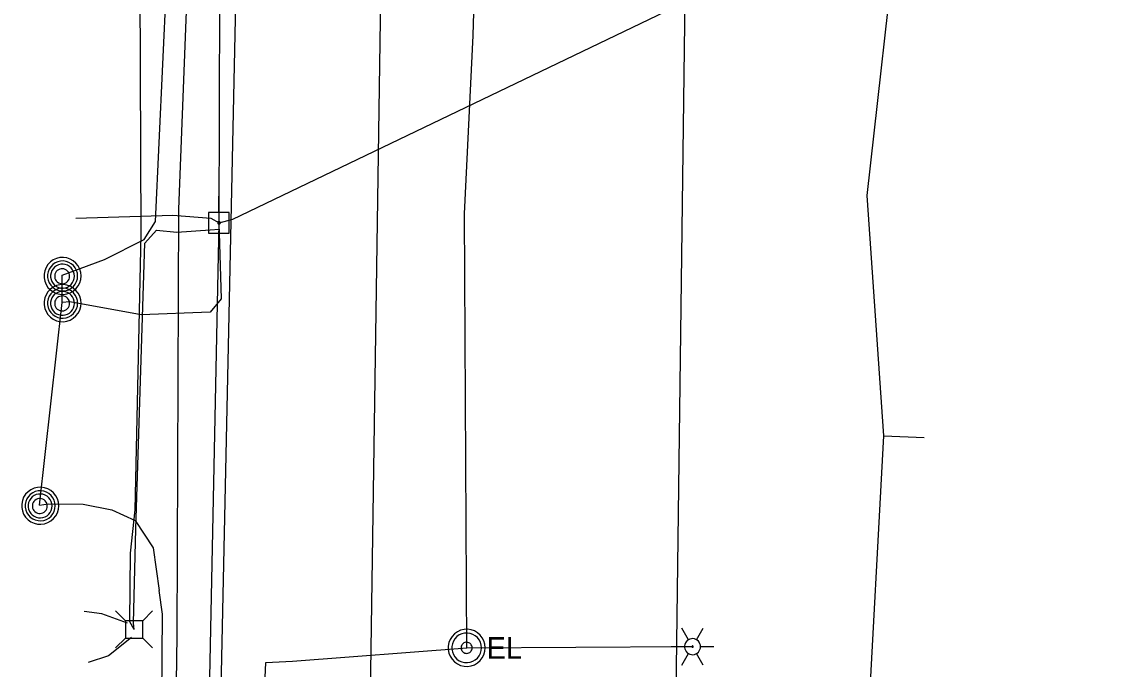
# Model space of a CAD drawing. Extents: x 596028 to 606371, y 330010 to 403088.
# Drawn here: x 601961.5 to 602154.6, y 360315.9 to 360431.2 of the extents above; entities that cross this region are included whole.
import ezdxf

# ---------------------------------------------------------------- set-up
doc = ezdxf.new("R2010")
doc.units = 0
for name, color, linetype in [('E_LTG', 7, 'Continuous'), ('E_UTL_AG_Bold', 7, 'Continuous'), ('E_UTL_E', 7, 'Continuous'), ('E_UTL_E_UG', 7, 'Continuous'), ('E_UTL_EPowerPole', 7, 'Continuous'), ('E_UTL_FO_UG', 7, 'Continuous'), ('E_UTL_G_UG', 7, 'Continuous'), ('E_UTL_MH', 7, 'Continuous'), ('E_UTL_Overhead', 7, 'Continuous'), ('E_UTL_SAN_UG', 7, 'Continuous'), ('E_UTL_W_UG', 7, 'Continuous')]:
    doc.layers.add(name, color=color, linetype=linetype)

msp = doc.modelspace()

# ---------------------------------------------------------------- linework, layer by layer
at = {"layer": 'E_LTG'}
for points in [[(602080.19, 360321.18), (602079, 360323.24)], [(602081.62, 360321.18), (602082.81, 360323.24)], [(602077.09, 360319.94), (602079.47, 360319.94)], [(602082.33, 360319.94), (602082.3, 360320.21), (602082.23, 360320.47), (602082.1, 360320.71), (602081.94, 360320.93), (602081.73, 360321.1), (602081.49, 360321.24), (602081.24, 360321.33), (602080.97, 360321.37), (602080.7, 360321.35), (602080.43, 360321.29), (602080.19, 360321.18), (602079.97, 360321.02), (602079.78, 360320.82), (602079.63, 360320.6), (602079.53, 360320.34), (602079.48, 360320.08), (602079.48, 360319.8), (602079.53, 360319.54), (602079.63, 360319.29), (602079.78, 360319.06), (602079.97, 360318.86), (602080.19, 360318.7), (602080.43, 360318.59), (602080.7, 360318.53), (602080.97, 360318.51), (602081.24, 360318.55), (602081.49, 360318.64), (602081.73, 360318.78), (602081.94, 360318.95), (602082.1, 360319.17), (602082.23, 360319.41), (602082.3, 360319.67), (602082.33, 360319.94)], [(602082.33, 360319.94), (602082.3, 360320.21), (602082.23, 360320.47), (602082.1, 360320.71), (602081.94, 360320.93), (602081.73, 360321.1), (602081.49, 360321.24), (602081.24, 360321.33), (602080.97, 360321.37), (602080.7, 360321.35), (602080.43, 360321.29), (602080.19, 360321.18), (602079.97, 360321.02), (602079.78, 360320.82), (602079.63, 360320.6), (602079.53, 360320.34), (602079.48, 360320.08), (602079.48, 360319.8), (602079.53, 360319.54), (602079.63, 360319.29), (602079.78, 360319.06), (602079.97, 360318.86), (602080.19, 360318.7), (602080.43, 360318.59), (602080.7, 360318.53), (602080.97, 360318.51), (602081.24, 360318.55), (602081.49, 360318.64), (602081.73, 360318.78), (602081.94, 360318.95), (602082.1, 360319.17), (602082.23, 360319.41), (602082.3, 360319.67), (602082.33, 360319.94)], [(602082.33, 360319.94), (602082.3, 360320.21), (602082.23, 360320.47), (602082.1, 360320.71), (602081.94, 360320.93), (602081.73, 360321.1), (602081.49, 360321.24), (602081.24, 360321.33), (602080.97, 360321.37), (602080.7, 360321.35), (602080.43, 360321.29), (602080.19, 360321.18), (602079.97, 360321.02), (602079.78, 360320.82), (602079.63, 360320.6), (602079.53, 360320.34), (602079.48, 360320.08), (602079.48, 360319.8), (602079.53, 360319.54), (602079.63, 360319.29), (602079.78, 360319.06), (602079.97, 360318.86), (602080.19, 360318.7), (602080.43, 360318.59), (602080.7, 360318.53), (602080.97, 360318.51), (602081.24, 360318.55), (602081.49, 360318.64), (602081.73, 360318.78), (602081.94, 360318.95), (602082.1, 360319.17), (602082.23, 360319.41), (602082.3, 360319.67), (602082.33, 360319.94)], [(602081.02, 360319.94), (602081.02, 360319.96), (602081.01, 360319.98), (602081, 360320), (602080.99, 360320.02), (602080.97, 360320.04), (602080.95, 360320.05), (602080.93, 360320.06), (602080.91, 360320.06), (602080.88, 360320.06), (602080.86, 360320.05), (602080.84, 360320.04), (602080.82, 360320.03), (602080.81, 360320.01), (602080.79, 360319.99), (602080.79, 360319.97), (602080.78, 360319.95), (602080.78, 360319.93), (602080.79, 360319.91), (602080.79, 360319.89), (602080.81, 360319.87), (602080.82, 360319.85), (602080.84, 360319.84), (602080.86, 360319.83), (602080.88, 360319.82), (602080.91, 360319.82), (602080.93, 360319.82), (602080.95, 360319.83), (602080.97, 360319.84), (602080.99, 360319.86), (602081, 360319.88), (602081.01, 360319.9), (602081.02, 360319.92), (602081.02, 360319.94)], [(602082.33, 360319.94), (602084.71, 360319.94)], [(602079, 360316.64), (602080.19, 360318.7)], [(602082.81, 360316.64), (602081.62, 360318.7)]]:
    msp.add_lwpolyline(points, dxfattribs=at)
at = {"layer": 'E_UTL_AG_Bold'}
for points in [[(601979.92, 360324.56), (601978.16, 360326.31)], [(601983.01, 360324.56), (601984.76, 360326.31)], [(601983.01, 360324.56), (601979.92, 360324.56)], [(601979.92, 360324.56), (601979.92, 360321.46)], [(601983.01, 360321.46), (601983.01, 360324.56)], [(601979.92, 360321.46), (601978.16, 360319.71)], [(601979.92, 360321.46), (601983.01, 360321.46)], [(601983.01, 360321.46), (601984.76, 360319.71)]]:
    msp.add_lwpolyline(points, dxfattribs=at)
at = {"layer": 'E_UTL_E'}
for points in [[(602043.99, 360319.73), (602043.93, 360320.36), (602043.75, 360320.96), (602043.47, 360321.51), (602043.08, 360322.01), (602042.6, 360322.42), (602042.06, 360322.73), (602041.47, 360322.94), (602040.85, 360323.03), (602040.22, 360323), (602039.61, 360322.85), (602039.04, 360322.59), (602038.53, 360322.22), (602038.1, 360321.77), (602037.76, 360321.24), (602037.52, 360320.66), (602037.4, 360320.04), (602037.4, 360319.42), (602037.52, 360318.8), (602037.76, 360318.22), (602038.1, 360317.69), (602038.53, 360317.24), (602039.04, 360316.87), (602039.61, 360316.61), (602040.22, 360316.46), (602040.85, 360316.43), (602041.47, 360316.52), (602042.06, 360316.73), (602042.6, 360317.04), (602043.08, 360317.45), (602043.47, 360317.95), (602043.75, 360318.5), (602043.93, 360319.11), (602043.99, 360319.73)], [(602043.99, 360319.73), (602043.93, 360320.36), (602043.75, 360320.96), (602043.47, 360321.51), (602043.08, 360322.01), (602042.6, 360322.42), (602042.06, 360322.73), (602041.47, 360322.94), (602040.85, 360323.03), (602040.22, 360323), (602039.61, 360322.85), (602039.04, 360322.59), (602038.53, 360322.22), (602038.1, 360321.77), (602037.76, 360321.24), (602037.52, 360320.66), (602037.4, 360320.04), (602037.4, 360319.42), (602037.52, 360318.8), (602037.76, 360318.22), (602038.1, 360317.69), (602038.53, 360317.24), (602039.04, 360316.87), (602039.61, 360316.61), (602040.22, 360316.46), (602040.85, 360316.43), (602041.47, 360316.52), (602042.06, 360316.73), (602042.6, 360317.04), (602043.08, 360317.45), (602043.47, 360317.95), (602043.75, 360318.5), (602043.93, 360319.11), (602043.99, 360319.73)], [(602043.33, 360319.73), (602043.28, 360320.23), (602043.14, 360320.71), (602042.91, 360321.16), (602042.6, 360321.55), (602042.22, 360321.88), (602041.79, 360322.13), (602041.31, 360322.3), (602040.82, 360322.37), (602040.31, 360322.34), (602039.83, 360322.23), (602039.37, 360322.02), (602038.96, 360321.73), (602038.61, 360321.36), (602038.34, 360320.94), (602038.16, 360320.47), (602038.06, 360319.98), (602038.06, 360319.48), (602038.16, 360318.99), (602038.34, 360318.52), (602038.61, 360318.1), (602038.96, 360317.74), (602039.37, 360317.44), (602039.83, 360317.24), (602040.31, 360317.12), (602040.82, 360317.09), (602041.31, 360317.16), (602041.79, 360317.33), (602042.22, 360317.58), (602042.6, 360317.91), (602042.91, 360318.3), (602043.14, 360318.75), (602043.28, 360319.23), (602043.33, 360319.73)], [(602043.33, 360319.73), (602043.28, 360320.23), (602043.14, 360320.71), (602042.91, 360321.16), (602042.6, 360321.55), (602042.22, 360321.88), (602041.79, 360322.13), (602041.31, 360322.3), (602040.82, 360322.37), (602040.31, 360322.34), (602039.83, 360322.23), (602039.37, 360322.02), (602038.96, 360321.73), (602038.61, 360321.36), (602038.34, 360320.94), (602038.16, 360320.47), (602038.06, 360319.98), (602038.06, 360319.48), (602038.16, 360318.99), (602038.34, 360318.52), (602038.61, 360318.1), (602038.96, 360317.74), (602039.37, 360317.44), (602039.83, 360317.24), (602040.31, 360317.12), (602040.82, 360317.09), (602041.31, 360317.16), (602041.79, 360317.33), (602042.22, 360317.58), (602042.6, 360317.91), (602042.91, 360318.3), (602043.14, 360318.75), (602043.28, 360319.23), (602043.33, 360319.73)], [(602041.68, 360319.73), (602041.66, 360319.92), (602041.61, 360320.1), (602041.52, 360320.27), (602041.41, 360320.41), (602041.26, 360320.54), (602041.1, 360320.63), (602040.92, 360320.69), (602040.74, 360320.72), (602040.55, 360320.71), (602040.37, 360320.67), (602040.19, 360320.59), (602040.04, 360320.48), (602039.91, 360320.34), (602039.81, 360320.18), (602039.74, 360320.01), (602039.7, 360319.82), (602039.7, 360319.64), (602039.74, 360319.45), (602039.81, 360319.28), (602039.91, 360319.12), (602040.04, 360318.98), (602040.19, 360318.87), (602040.37, 360318.79), (602040.55, 360318.75), (602040.74, 360318.74), (602040.92, 360318.77), (602041.1, 360318.83), (602041.26, 360318.92), (602041.41, 360319.05), (602041.52, 360319.2), (602041.61, 360319.36), (602041.66, 360319.54), (602041.68, 360319.73)], [(602041.68, 360319.73), (602041.66, 360319.92), (602041.61, 360320.1), (602041.52, 360320.27), (602041.41, 360320.41), (602041.26, 360320.54), (602041.1, 360320.63), (602040.92, 360320.69), (602040.74, 360320.72), (602040.55, 360320.71), (602040.37, 360320.67), (602040.19, 360320.59), (602040.04, 360320.48), (602039.91, 360320.34), (602039.81, 360320.18), (602039.74, 360320.01), (602039.7, 360319.82), (602039.7, 360319.64), (602039.74, 360319.45), (602039.81, 360319.28), (602039.91, 360319.12), (602040.04, 360318.98), (602040.19, 360318.87), (602040.37, 360318.79), (602040.55, 360318.75), (602040.74, 360318.74), (602040.92, 360318.77), (602041.1, 360318.83), (602041.26, 360318.92), (602041.41, 360319.05), (602041.52, 360319.2), (602041.61, 360319.36), (602041.66, 360319.54), (602041.68, 360319.73)]]:
    msp.add_lwpolyline(points, dxfattribs=at)
at = {"layer": 'E_UTL_E_UG'}
for points in [[(602040.69, 360319.73), (602040.3, 360397.03), (602041.87, 360428.75), (602043.02, 360469.79), (602041.33, 360506.98)], [(601971.09, 360396.26), (601988.38, 360396.78), (601995.14, 360396.27), (601996.6, 360395.42)], [(602006, 360087.82), (602006.21, 360152.43), (602005.68, 360191.82), (602006.19, 360216.3), (602004.61, 360263.19), (602002.75, 360267.91), (602004.91, 360317.13), (602009.69, 360317.33), (602040.69, 360319.73)], [(602040.69, 360319.73), (602079.56, 360319.99), (602080.9, 360319.94)]]:
    msp.add_lwpolyline(points, dxfattribs=at)
at = {"layer": 'E_UTL_EPowerPole'}
for points in [[(601996.57, 360397.26), (601996.57, 360400.17)], [(601998.41, 360397.26), (601994.72, 360397.26)], [(601994.72, 360397.26), (601994.72, 360393.57)], [(601998.41, 360393.57), (601998.41, 360397.26)], [(601996.84, 360395.42), (601996.83, 360395.46), (601996.82, 360395.51), (601996.8, 360395.55), (601996.77, 360395.58), (601996.74, 360395.61), (601996.7, 360395.64), (601996.66, 360395.65), (601996.61, 360395.66), (601996.57, 360395.66), (601996.52, 360395.64), (601996.48, 360395.63), (601996.44, 360395.6), (601996.41, 360395.57), (601996.39, 360395.53), (601996.37, 360395.49), (601996.36, 360395.44), (601996.36, 360395.4), (601996.37, 360395.35), (601996.39, 360395.31), (601996.41, 360395.27), (601996.44, 360395.24), (601996.48, 360395.21), (601996.52, 360395.19), (601996.57, 360395.18), (601996.61, 360395.18), (601996.66, 360395.19), (601996.7, 360395.2), (601996.74, 360395.22), (601996.77, 360395.25), (601996.8, 360395.29), (601996.82, 360395.33), (601996.83, 360395.37), (601996.84, 360395.42)], [(601994.72, 360393.57), (601998.41, 360393.57)]]:
    msp.add_lwpolyline(points, dxfattribs=at)
at = {"layer": 'E_UTL_FO_UG'}
for points in [[(601968.65, 360386.08), (601976.22, 360388.87), (601983.25, 360392.46), (601985.31, 360395.68), (601987.23, 360437.76), (601988.99, 360561.58), (601990.78, 360735.64), (601990.89, 360759.03), (601994.1, 360873.25), (601992.88, 360897.92), (601994.67, 360899.73), (602000.96, 360899.64), (602006.74, 360896.26), (602011.28, 360895.11), (602022.21, 360896.51), (602031.08, 360901.07)], [(601981.46, 360323.01), (601980.72, 360324.35), (601980.82, 360336.61), (601981.65, 360344.28), (601982.72, 360393.34), (601982.53, 360437.49), (601984.19, 360480.03), (601982.2, 360519.28), (601982.85, 360529.74)], [(601996.6, 360394.3), (601996.65, 360393.65), (601996.97, 360381.9), (601995.02, 360379.49), (601982.72, 360379.04), (601970.04, 360381.33), (601968.65, 360381.24)], [(601981.46, 360323.01), (601981.37, 360324.11), (601981.8, 360340.9), (601983.41, 360391.81), (601985.47, 360394.1), (601989.07, 360393.75), (601995.04, 360394.18), (601996.6, 360394.3)], [(601964.66, 360345.16), (601968.65, 360381.24), (601968.65, 360386.08)], [(601964.66, 360345.16), (601966.18, 360345.38), (601972.4, 360345.34), (601977.54, 360344.31), (601981.64, 360342.39), (601984.87, 360337.53), (601985.94, 360329.91)], [(601976.95, 359682.74), (601976.59, 359687.86), (601978.56, 359710.82), (601979.54, 359772.92), (601981.74, 359917.5), (601981.99, 359955.18), (601981.91, 359957.28), (601981.64, 359959.44), (601982.01, 360042.1), (601983.18, 360156.18), (601986.24, 360288.56), (601986.53, 360325.7), (601985.94, 360329.91)], [(601980.3, 360324.14), (601975.73, 360325.78), (601972.58, 360326.2)], [(601981.01, 360321.56), (601976.94, 360318.29), (601973.32, 360317.13)]]:
    msp.add_lwpolyline(points, dxfattribs=at)
at = {"layer": 'E_UTL_G_UG'}
for points in [[(601992.43, 359984.9), (601992.5, 360011.35), (601993.81, 360039.63), (601994.27, 360121.7), (601995.5, 360174.54), (601997.19, 360243.87), (601997.83, 360268.15), (601997.03, 360315.19), (602000.54, 360478.93), (602001, 360587.11), (602001.98, 360639.92), (602001.87, 360680.3), (602006.92, 360680.47)], [(602111.4, 360116.14), (602112.69, 360151.73), (602110.14, 360212.81), (602111.73, 360252.21), (602112.08, 360303.56), (602114.95, 360357.46), (602112.02, 360400.29), (602117.64, 360450.57), (602117.22, 360477.1), (602115.67, 360493.84), (602115.96, 360497.55)], [(602114.95, 360357.46), (602122.13, 360357.19)]]:
    msp.add_lwpolyline(points, dxfattribs=at)
at = {"layer": 'E_UTL_MH'}
for points in [[(601972.04, 360385.95), (601971.98, 360386.58), (601971.8, 360387.18), (601971.51, 360387.74), (601971.13, 360388.23), (601970.65, 360388.64), (601970.11, 360388.96), (601969.51, 360389.16), (601968.89, 360389.25), (601968.27, 360389.22), (601967.66, 360389.07), (601967.09, 360388.81), (601966.58, 360388.45), (601966.14, 360387.99), (601965.8, 360387.47), (601965.57, 360386.88), (601965.45, 360386.27), (601965.45, 360385.64), (601965.57, 360385.02), (601965.8, 360384.44), (601966.14, 360383.91), (601966.58, 360383.46), (601967.09, 360383.1), (601967.66, 360382.83), (601968.27, 360382.69), (601968.89, 360382.66), (601969.51, 360382.75), (601970.11, 360382.95), (601970.65, 360383.27), (601971.13, 360383.68), (601971.51, 360384.17), (601971.8, 360384.73), (601971.98, 360385.33), (601972.04, 360385.95)], [(601971.42, 360385.95), (601971.37, 360386.46), (601971.23, 360386.94), (601971, 360387.4), (601970.68, 360387.8), (601970.3, 360388.13), (601969.86, 360388.38), (601969.38, 360388.55), (601968.87, 360388.62), (601968.36, 360388.6), (601967.87, 360388.48), (601967.41, 360388.27), (601966.99, 360387.97), (601966.64, 360387.6), (601966.37, 360387.18), (601966.18, 360386.7), (601966.08, 360386.2), (601966.08, 360385.69), (601966.18, 360385.19), (601966.37, 360384.72), (601966.64, 360384.29), (601966.99, 360383.93), (601967.41, 360383.63), (601967.87, 360383.42), (601968.36, 360383.3), (601968.87, 360383.28), (601969.38, 360383.35), (601969.86, 360383.51), (601970.3, 360383.77), (601970.68, 360384.1), (601971, 360384.5), (601971.23, 360384.95), (601971.37, 360385.44), (601971.42, 360385.95)], [(601970.86, 360385.92), (601970.82, 360386.32), (601970.71, 360386.71), (601970.52, 360387.07), (601970.27, 360387.39), (601969.96, 360387.65), (601969.61, 360387.86), (601969.23, 360387.99), (601968.83, 360388.05), (601968.43, 360388.03), (601968.03, 360387.93), (601967.66, 360387.76), (601967.33, 360387.53), (601967.06, 360387.24), (601966.84, 360386.9), (601966.69, 360386.52), (601966.61, 360386.12), (601966.61, 360385.72), (601966.69, 360385.32), (601966.84, 360384.94), (601967.06, 360384.6), (601967.33, 360384.31), (601967.66, 360384.08), (601968.03, 360383.91), (601968.43, 360383.81), (601968.83, 360383.79), (601969.23, 360383.85), (601969.61, 360383.98), (601969.96, 360384.19), (601970.27, 360384.45), (601970.52, 360384.77), (601970.71, 360385.13), (601970.82, 360385.52), (601970.86, 360385.92)], [(601970, 360385.9), (601969.98, 360386.16), (601969.91, 360386.4), (601969.79, 360386.63), (601969.63, 360386.82), (601969.44, 360386.99), (601969.22, 360387.12), (601968.98, 360387.2), (601968.73, 360387.24), (601968.48, 360387.22), (601968.24, 360387.16), (601968, 360387.06), (601967.8, 360386.91), (601967.62, 360386.73), (601967.49, 360386.52), (601967.39, 360386.28), (601967.34, 360386.03), (601967.34, 360385.78), (601967.39, 360385.53), (601967.49, 360385.29), (601967.62, 360385.08), (601967.8, 360384.9), (601968, 360384.75), (601968.24, 360384.65), (601968.48, 360384.59), (601968.73, 360384.57), (601968.98, 360384.61), (601969.22, 360384.69), (601969.44, 360384.82), (601969.63, 360384.99), (601969.79, 360385.18), (601969.91, 360385.41), (601969.98, 360385.65), (601970, 360385.9)], [(601972.04, 360381.11), (601971.98, 360381.73), (601971.8, 360382.34), (601971.51, 360382.89), (601971.13, 360383.39), (601970.65, 360383.8), (601970.11, 360384.11), (601969.51, 360384.32), (601968.89, 360384.41), (601968.27, 360384.38), (601967.66, 360384.23), (601967.09, 360383.97), (601966.58, 360383.6), (601966.14, 360383.15), (601965.8, 360382.62), (601965.57, 360382.04), (601965.45, 360381.42), (601965.45, 360380.8), (601965.57, 360380.18), (601965.8, 360379.6), (601966.14, 360379.07), (601966.58, 360378.62), (601967.09, 360378.25), (601967.66, 360377.99), (601968.27, 360377.84), (601968.89, 360377.81), (601969.51, 360377.9), (601970.11, 360378.11), (601970.65, 360378.42), (601971.13, 360378.83), (601971.51, 360379.33), (601971.8, 360379.88), (601971.98, 360380.49), (601972.04, 360381.11)], [(601971.42, 360381.11), (601971.37, 360381.61), (601971.23, 360382.1), (601971, 360382.55), (601970.68, 360382.95), (601970.3, 360383.29), (601969.86, 360383.54), (601969.38, 360383.71), (601968.87, 360383.78), (601968.36, 360383.76), (601967.87, 360383.64), (601967.41, 360383.42), (601966.99, 360383.13), (601966.64, 360382.76), (601966.37, 360382.33), (601966.18, 360381.86), (601966.08, 360381.36), (601966.08, 360380.85), (601966.18, 360380.35), (601966.37, 360379.88), (601966.64, 360379.45), (601966.99, 360379.08), (601967.41, 360378.79), (601967.87, 360378.58), (601968.36, 360378.46), (601968.87, 360378.43), (601969.38, 360378.5), (601969.86, 360378.67), (601970.3, 360378.93), (601970.68, 360379.26), (601971, 360379.66), (601971.23, 360380.11), (601971.37, 360380.6), (601971.42, 360381.11)], [(601970.86, 360381.08), (601970.82, 360381.48), (601970.71, 360381.87), (601970.52, 360382.23), (601970.27, 360382.55), (601969.96, 360382.81), (601969.61, 360383.01), (601969.23, 360383.15), (601968.83, 360383.2), (601968.43, 360383.18), (601968.03, 360383.09), (601967.66, 360382.92), (601967.33, 360382.69), (601967.06, 360382.39), (601966.84, 360382.05), (601966.69, 360381.68), (601966.61, 360381.28), (601966.61, 360380.88), (601966.69, 360380.48), (601966.84, 360380.1), (601967.06, 360379.76), (601967.33, 360379.47), (601967.66, 360379.23), (601968.03, 360379.07), (601968.43, 360378.97), (601968.83, 360378.95), (601969.23, 360379.01), (601969.61, 360379.14), (601969.96, 360379.34), (601970.27, 360379.61), (601970.52, 360379.93), (601970.71, 360380.29), (601970.82, 360380.67), (601970.86, 360381.08)], [(601970, 360381.06), (601969.98, 360381.31), (601969.91, 360381.56), (601969.79, 360381.78), (601969.63, 360381.98), (601969.44, 360382.15), (601969.22, 360382.27), (601968.98, 360382.36), (601968.73, 360382.39), (601968.48, 360382.38), (601968.24, 360382.32), (601968, 360382.22), (601967.8, 360382.07), (601967.62, 360381.89), (601967.49, 360381.67), (601967.39, 360381.44), (601967.34, 360381.19), (601967.34, 360380.94), (601967.39, 360380.69), (601967.49, 360380.45), (601967.62, 360380.24), (601967.8, 360380.06), (601968, 360379.91), (601968.24, 360379.8), (601968.48, 360379.74), (601968.73, 360379.73), (601968.98, 360379.77), (601969.22, 360379.85), (601969.44, 360379.98), (601969.63, 360380.14), (601969.79, 360380.34), (601969.91, 360380.57), (601969.98, 360380.81), (601970, 360381.06)], [(601968.05, 360345.03), (601967.99, 360345.66), (601967.81, 360346.26), (601967.52, 360346.81), (601967.14, 360347.31), (601966.66, 360347.72), (601966.12, 360348.03), (601965.53, 360348.24), (601964.9, 360348.33), (601964.28, 360348.3), (601963.67, 360348.15), (601963.1, 360347.89), (601962.59, 360347.52), (601962.15, 360347.07), (601961.81, 360346.54), (601961.58, 360345.96), (601961.46, 360345.34), (601961.46, 360344.72), (601961.58, 360344.1), (601961.81, 360343.52), (601962.15, 360342.99), (601962.59, 360342.54), (601963.1, 360342.17), (601963.67, 360341.91), (601964.28, 360341.76), (601964.9, 360341.73), (601965.53, 360341.82), (601966.12, 360342.03), (601966.66, 360342.34), (601967.14, 360342.75), (601967.52, 360343.25), (601967.81, 360343.8), (601967.99, 360344.41), (601968.05, 360345.03)], [(601967.43, 360345.03), (601967.38, 360345.53), (601967.24, 360346.02), (601967.01, 360346.47), (601966.69, 360346.87), (601966.31, 360347.21), (601965.87, 360347.46), (601965.39, 360347.63), (601964.88, 360347.7), (601964.37, 360347.68), (601963.88, 360347.56), (601963.42, 360347.34), (601963, 360347.05), (601962.65, 360346.68), (601962.38, 360346.25), (601962.19, 360345.78), (601962.09, 360345.28), (601962.09, 360344.77), (601962.19, 360344.27), (601962.38, 360343.8), (601962.65, 360343.37), (601963, 360343), (601963.42, 360342.71), (601963.88, 360342.5), (601964.37, 360342.38), (601964.88, 360342.35), (601965.39, 360342.42), (601965.87, 360342.59), (601966.31, 360342.85), (601966.69, 360343.18), (601967.01, 360343.58), (601967.24, 360344.03), (601967.38, 360344.52), (601967.43, 360345.03)], [(601966.87, 360345), (601966.83, 360345.4), (601966.72, 360345.79), (601966.53, 360346.15), (601966.28, 360346.47), (601965.98, 360346.73), (601965.62, 360346.93), (601965.24, 360347.07), (601964.84, 360347.12), (601964.44, 360347.1), (601964.04, 360347.01), (601963.68, 360346.84), (601963.35, 360346.61), (601963.07, 360346.31), (601962.85, 360345.97), (601962.7, 360345.6), (601962.62, 360345.2), (601962.62, 360344.8), (601962.7, 360344.4), (601962.85, 360344.02), (601963.07, 360343.68), (601963.35, 360343.39), (601963.68, 360343.15), (601964.04, 360342.99), (601964.44, 360342.89), (601964.84, 360342.87), (601965.24, 360342.93), (601965.62, 360343.06), (601965.98, 360343.26), (601966.28, 360343.53), (601966.53, 360343.85), (601966.72, 360344.21), (601966.83, 360344.59), (601966.87, 360345)], [(601966.01, 360344.98), (601965.99, 360345.23), (601965.92, 360345.48), (601965.8, 360345.7), (601965.65, 360345.9), (601965.45, 360346.07), (601965.24, 360346.19), (601965, 360346.28), (601964.75, 360346.31), (601964.49, 360346.3), (601964.25, 360346.24), (601964.02, 360346.14), (601963.81, 360345.99), (601963.63, 360345.81), (601963.5, 360345.59), (601963.4, 360345.36), (601963.36, 360345.11), (601963.36, 360344.86), (601963.4, 360344.61), (601963.5, 360344.37), (601963.63, 360344.16), (601963.81, 360343.98), (601964.02, 360343.83), (601964.25, 360343.72), (601964.49, 360343.66), (601964.75, 360343.65), (601965, 360343.69), (601965.24, 360343.77), (601965.45, 360343.9), (601965.65, 360344.06), (601965.8, 360344.26), (601965.92, 360344.49), (601965.99, 360344.73), (601966.01, 360344.98)]]:
    msp.add_lwpolyline(points, dxfattribs=at)
at = {"layer": 'E_UTL_Overhead'}
for points in [[(601966.98, 358349.71), (601973.66, 358787.78), (601976.75, 358958.92), (601977.97, 359111.94), (601981.19, 359312.23), (601983.51, 359526.6), (601985.8, 359662.25), (601987.84, 359828.62), (601989.65, 359947.39), (601991.34, 360075.03), (601992.79, 360204.36), (601996.6, 360395.42), (601996.88, 360486.88), (601998.68, 360539.79), (601998.36, 360632.61), (601999.96, 360761.05), (602001.64, 360876.73), (602001.68, 360897.47), (602002.94, 360981.08), (602003.73, 361045.7), (602006.07, 361225.37), (602007.31, 361412.08)], [(601996.6, 360395.42), (601999.06, 360396.05), (602153.14, 360470.11), (602154.58, 360470.93)]]:
    msp.add_lwpolyline(points, dxfattribs=at)
at = {"layer": 'E_UTL_SAN_UG'}
for p, q in [((602021.6, 360182.74), (602026.75, 360523.74)), ((602075.73, 360138.01), (602080.28, 360488.41))]:
    msp.add_line(p, q, dxfattribs=at)
at = {"layer": 'E_UTL_W_UG'}
msp.add_lwpolyline([(601985.74, 359997.89), (601982.7, 360082.49), (601986.39, 360103.49), (601987, 360173.39), (601989.12, 360321.85), (601989.42, 360397.84), (601993.04, 360491.39), (601990.27, 360529.45), (601995.76, 360697.7), (601994.43, 360720.62), (602016.49, 360745.17), (602016.23, 360812.98), (602016.34, 360818.82), (602015.49, 360910.91), (601998.95, 360934.46), (601998.77, 360941.78), (601997.77, 361076.86), (602000.09, 361141.41), (601996.33, 361146.11), (601997.05, 361257.96), (601996.62, 361325.18)], dxfattribs=at)

# ---------------------------------------------------------------- texts
at = {"layer": 'E_UTL_E'}
msp.add_text('EL', height=3.849, dxfattribs=at).set_placement((602044.25, 360317.78))
msp.add_text('EL', height=3.849, dxfattribs=at).set_placement((602044.25, 360317.78))

doc.saveas('drawing.dxf')
